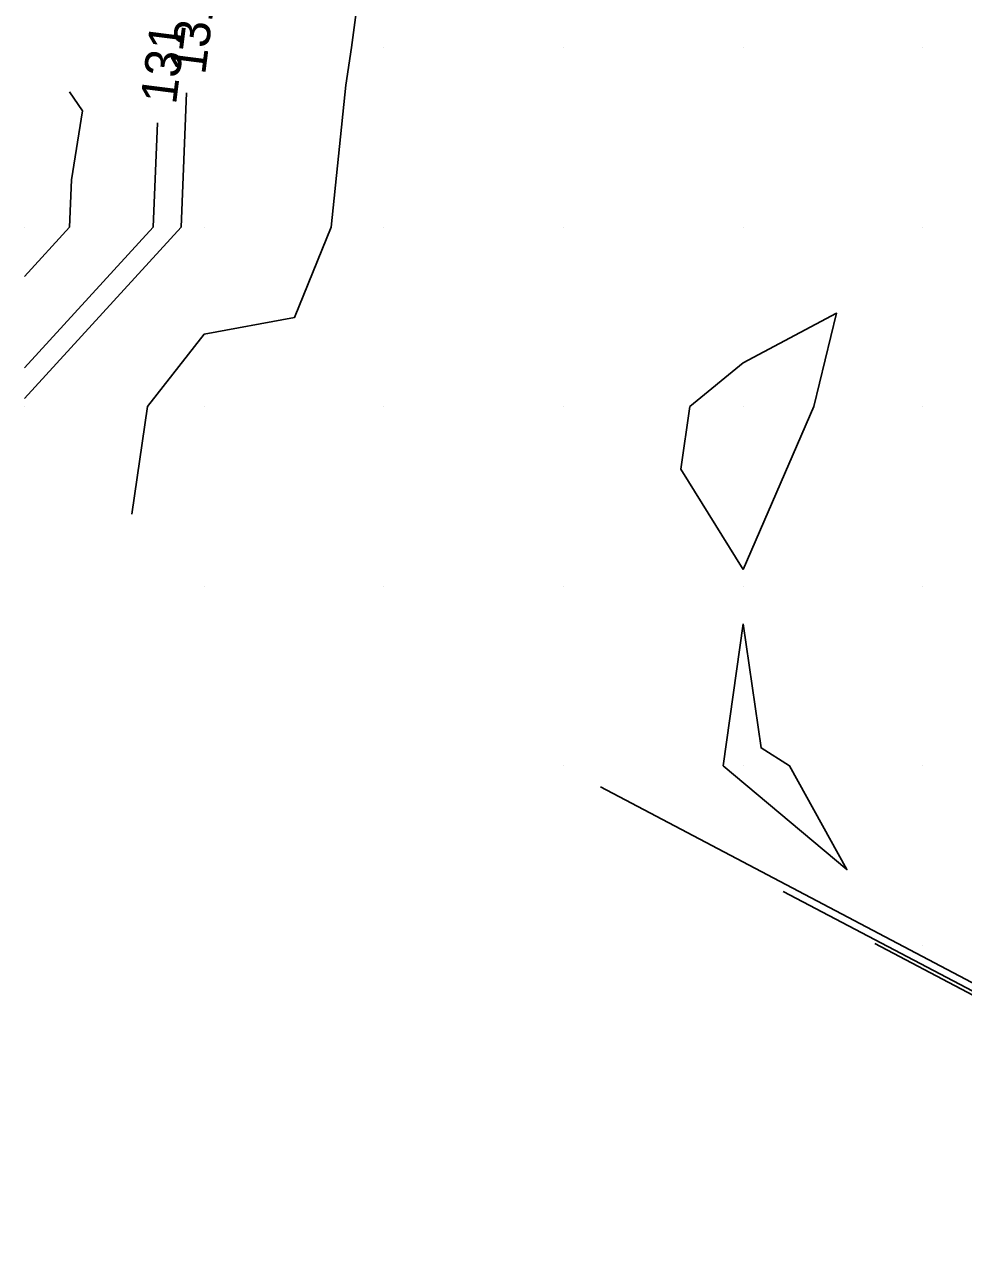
# Model space of a CAD drawing. Extents: x 2354170 to 2357230, y 866100 to 868290.
# Drawn here: x 2355050 to 2355102.2, y 866243.4 to 866311.3 of the extents above; entities that cross this region are included whole.
import ezdxf

# ---------------------------------------------------------------- set-up
doc = ezdxf.new("R2010")
doc.units = 0
for name, color, linetype in [('Default', 7, 'Continuous'), ('DTM Contours Minor', 7, 'Continuous'), ('DTM Contours Minor Text', 7, 'Continuous'), ('Exist DTM QL2 LIDAR Elevation Point', 7, 'Continuous')]:
    doc.layers.add(name, color=color, linetype=linetype)

msp = doc.modelspace()

# ---------------------------------------------------------------- linework, layer by layer
at = {"layer": 'Default'}
for points in [[(2355099.421, 866379.451), (2355099.908, 866370.003), (2355089.972, 866361.731), (2355088.348, 866360.003), (2355079.972, 866353.715), (2355076.236, 866350.003), (2355070.356, 866340.386), (2355070.282, 866340.003), (2355069.972, 866338.53), (2355067.522, 866330.003), (2355068.702, 866328.732), (2355069.669, 866320.003), (2355069.434, 866319.465), (2355068.175, 866310.002), (2355067.867, 866307.898), (2355067.037, 866300.002), (2355065.007, 866294.967), (2355059.972, 866294.033), (2355056.821, 866290.002), (2355055.956, 866284.018)], [(2355082.028, 866268.827), (2355108.544, 866254.859), (2355123.955, 866247.347), (2355124.277, 866247.85), (2355124.37, 866250.002), (2355129.973, 866259.498), (2355130.7, 866260.002), (2355131.232, 866261.261), (2355131.587, 866270.002), (2355136.072, 866276.101), (2355139.407, 866280.002), (2355139.973, 866281.123), (2355143.439, 866290.002), (2355149.973, 866295.177), (2355153.594, 866300.002), (2355152.492, 866302.522), (2355150.504, 866310.002), (2355150.443, 866310.472), (2355150.422, 866320.003)], [(2355049.972, 866297.251), (2355052.487, 866300.002), (2355052.591, 866302.622), (2355053.205, 866306.468), (2355052.484, 866307.537)], [(2355049.972, 866292.157), (2355057.145, 866300.002), (2355057.376, 866305.813)], [(2355089.972, 866280.935), (2355086.498, 866286.528), (2355087.006, 866290.002), (2355089.972, 866292.436), (2355095.173, 866295.203), (2355093.903, 866290.002), (2355089.972, 866280.935)], [(2355097.295, 866260.104), (2355117.853, 866249.274), (2355129.801, 866243.449), (2355130.594, 866244.691), (2355130.789, 866249.186), (2355131.473, 866250.002), (2355139.973, 866256.443), (2355146.022, 866260.002), (2355149.924, 866260.153), (2355156.534, 866260.903), (2355157.48, 866268.374), (2355154.697, 866270.002), (2355158.597, 866278.626), (2355157.186, 866280.002), (2355159.973, 866282.316), (2355160.792, 866284.551)], [(2355089.972, 866277.901), (2355088.86, 866270.002), (2355095.748, 866264.226), (2355092.553, 866270.002), (2355090.972, 866271.002), (2355089.972, 866277.901)]]:
    msp.add_lwpolyline(points, dxfattribs=at)
at = {"layer": 'DTM Contours Minor'}
for points in [[(2355092.206, 866263.011), (2355114.75, 866251.135), (2355127.853, 866244.748), (2355128.488, 866245.744), (2355128.673, 866250.002), (2355129.973, 866252.205), (2355137.137, 866257.166), (2355139.973, 866259.315), (2355141.141, 866260.002), (2355149.864, 866260.34), (2355156.018, 866261.039), (2355156.899, 866267.994), (2355153.466, 866270.002), (2355156.351, 866276.38), (2355152.635, 866280.002), (2355159.973, 866286.094), (2355161.406, 866290.002), (2355162.08, 866292.109), (2355159.973, 866295.358), (2355152.06, 866292.089), (2355157.998, 866300.002), (2355155.557, 866305.586), (2355154.383, 866310.002), (2355153.873, 866313.902)], [(2355049.972, 866290.459), (2355058.698, 866300.002), (2355058.995, 866307.479)]]:
    msp.add_lwpolyline(points, dxfattribs=at)
at = {"layer": 'Exist DTM QL2 LIDAR Elevation Point'}
for p, q in [((2355059.972, 866310.002), (2355059.972, 866310.002)), ((2355069.972, 866310.002), (2355069.972, 866310.002)), ((2355079.972, 866310.002), (2355079.972, 866310.002)), ((2355089.972, 866310.002), (2355089.972, 866310.002)), ((2355099.972, 866310.002), (2355099.972, 866310.002)), ((2355049.972, 866300.002), (2355049.972, 866300.002)), ((2355059.972, 866300.002), (2355059.972, 866300.002)), ((2355069.972, 866300.002), (2355069.972, 866300.002)), ((2355079.972, 866300.002), (2355079.972, 866300.002)), ((2355089.972, 866300.002), (2355089.972, 866300.002)), ((2355099.972, 866300.002), (2355099.972, 866300.002)), ((2355049.972, 866290.002), (2355049.972, 866290.002)), ((2355059.972, 866290.002), (2355059.972, 866290.002)), ((2355069.972, 866290.002), (2355069.972, 866290.002)), ((2355079.972, 866290.002), (2355079.972, 866290.002)), ((2355089.972, 866290.002), (2355089.972, 866290.002)), ((2355099.972, 866290.002), (2355099.972, 866290.002)), ((2355059.972, 866280.002), (2355059.972, 866280.002)), ((2355069.972, 866280.002), (2355069.972, 866280.002)), ((2355079.972, 866280.002), (2355079.972, 866280.002)), ((2355089.972, 866280.002), (2355089.972, 866280.002)), ((2355099.972, 866280.002), (2355099.972, 866280.002)), ((2355079.972, 866270.002), (2355079.972, 866270.002)), ((2355089.972, 866270.002), (2355089.972, 866270.002)), ((2355099.972, 866270.002), (2355099.972, 866270.002)), ((2355099.972, 866260.002), (2355099.972, 866260.002))]:
    msp.add_line(p, q, dxfattribs=at)

# ---------------------------------------------------------------- texts
at = {"layer": 'Default'}
msp.add_text('131', height=2, rotation=82.81638, dxfattribs=at).set_placement((2355058.407, 866306.78))
at = {"layer": 'DTM Contours Minor Text'}
msp.add_text('131', height=2, rotation=82.76098, dxfattribs=at).set_placement((2355060.029, 866308.444))

doc.saveas('drawing.dxf')
